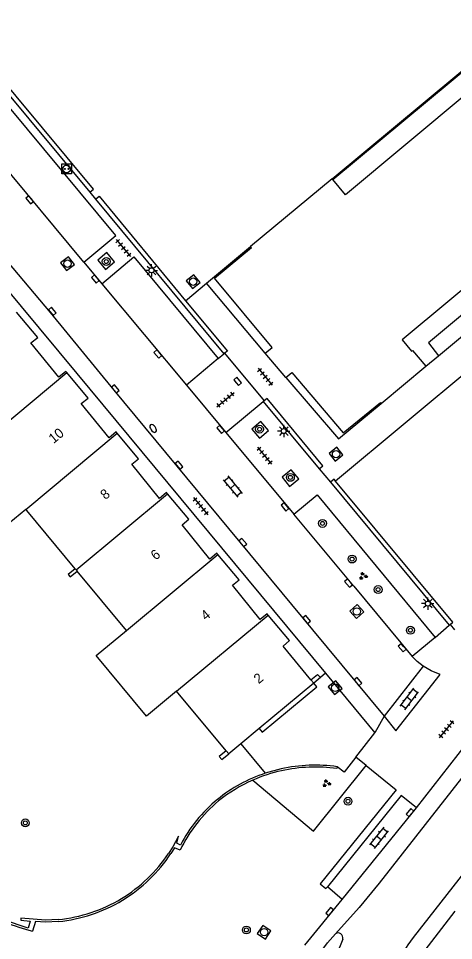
# Model space of a CAD drawing. Extents: x 131000 to 133013, y 393000 to 396501.
# Drawn here: x 131629.4 to 131673.6, y 395991.2 to 396084.8 of the extents above; entities that cross this region are included whole.
import ezdxf

# ---------------------------------------------------------------- set-up
doc = ezdxf.new("R2010")
doc.units = 0
for name, color, linetype in [('gg-afsc-hekwerk', 7, 'Continuous'), ('gg-afsc-muur', 7, 'Continuous'), ('gg-anno-huisnummerreeks BGT', 7, 'Continuous'), ('gg-bbg-gedigitaliseerde bebouwing', 7, 'Continuous'), ('gg-bbg-hoofdgebouw', 7, 'Continuous'), ('gg-bbg-onder overbouw', 7, 'Continuous'), ('gg-bbg-pand overbouw', 7, 'Continuous'), ('gg-bbg-tussenscheiding', 7, 'Continuous'), ('gg-knt-verharding', 7, 'Continuous'), ('gg-knt-verharding nz', 7, 'Continuous'), ('gt-grn-groengrens', 7, 'Continuous'), ('gt-grn-vlakafsluiter', 7, 'Continuous'), ('gt-grn-weggrens', 7, 'Continuous'), ('gt-symb-boom', 7, 'Continuous'), ('gt-symb-brandkraan', 7, 'Continuous'), ('gt-symb-groenvak', 7, 'Continuous'), ('gt-symb-klinker verharding', 7, 'Continuous'), ('gt-symb-kolk', 7, 'Continuous'), ('gt-symb-laadpunt elektrisch vervoer', 7, 'Continuous'), ('gt-symb-lichtmast', 7, 'Continuous'), ('gt-symb-rioolschacht', 7, 'Continuous'), ('gt-symb-tegel verharding', 7, 'Continuous')]:
    doc.layers.add(name, color=color, linetype=linetype)

# ---------------------------------------------------------------- blocks, each defined once
blk = doc.blocks.new('gt0-KL1')
at = {"layer": 'gt-symb-klinker verharding'}
for p, q in [((-1.15, 0.3), (1.15, 0.3)), ((-1, -0.3), (-1, 0.3)), ((-0.5, 0.3), (-0.5, 0.45)), ((0, -0.3), (0, 0.3)), ((0.5, 0.3), (0.5, 0.45)), ((1, -0.3), (1, 0.3)), ((-1.15, -0.3), (1.15, -0.3)), ((-0.5, -0.45), (-0.5, -0.3)), ((0.5, -0.45), (0.5, -0.3))]:
    blk.add_line(p, q, dxfattribs=at)
blk = doc.blocks.new('gt0-RS')
at = {"layer": 'gt-symb-rioolschacht'}
blk.add_lwpolyline([(-0.5, -0.5), (0.5, -0.5), (0.5, 0.5), (-0.5, 0.5)], close=True, dxfattribs=at)
blk.add_circle((0, 0), 0.375, dxfattribs=at)
blk = doc.blocks.new('gt0-KOLK')
at = {"layer": 'gt-symb-kolk'}
blk.add_lwpolyline([(0, 0), (0.375, 0), (0.375, 0.4), (-0.375, 0.4), (-0.375, 0), (0, 0)], dxfattribs=at)
blk = doc.blocks.new('gt0-BOOM')
at = {"layer": 'gt-symb-boom'}
for radius in [0.4, 0.2]:
    blk.add_circle((0, 0), radius, dxfattribs=at)
blk = doc.blocks.new('gt0-GRVAK')
at = {"layer": 'gt-symb-groenvak'}
for p, q in [((-0.11, 0.189), (-0.228, 0.24)), ((-0.182, 0.153), (0.088, 0.153)), ((-0.091, 0.211), (-0.156, 0.322)), ((-0.047, 0.214), (-0.047, 0.393)), ((-0.004, 0.211), (0.061, 0.322)), ((0.015, 0.189), (0.133, 0.24)), ((0.262, -0.052), (0.197, 0.059)), ((0.305, -0.049), (0.305, 0.13)), ((0.349, -0.052), (0.414, 0.059)), ((-0.245, -0.228), (-0.363, -0.177)), ((-0.318, -0.264), (-0.047, -0.264)), ((-0.226, -0.206), (-0.291, -0.095)), ((-0.183, -0.203), (-0.183, -0.024)), ((-0.139, -0.206), (-0.074, -0.095)), ((-0.12, -0.228), (-0.002, -0.177)), ((0.243, -0.074), (0.125, -0.023)), ((0.17, -0.11), (0.441, -0.11)), ((0.368, -0.074), (0.486, -0.023))]:
    blk.add_line(p, q, dxfattribs=at)
blk = doc.blocks.new('gt0-TEG1')
at = {"layer": 'gt-symb-tegel verharding'}
for p, q in [((-1.125, 0), (1.125, 0)), ((-0.9, -0.25), (-0.9, 0.25)), ((-0.45, -0.25), (-0.45, 0.25)), ((0, -0.25), (0, 0.25)), ((0.45, -0.25), (0.45, 0.25)), ((0.9, -0.25), (0.9, 0.25))]:
    blk.add_line(p, q, dxfattribs=at)
blk = doc.blocks.new('gt0-LMAST')
at = {"layer": 'gt-symb-lichtmast'}
for p, q in [((-0.182, 0.173), (-0.447, 0.438)), ((-0.005, 0.246), (-0.005, 0.621)), ((0.172, 0.173), (0.437, 0.438)), ((-0.255, -0.004), (-0.63, -0.004)), ((-0.182, -0.181), (-0.447, -0.446)), ((-0.005, -0.254), (-0.005, -0.629)), ((0.437, -0.446), (0.172, -0.181)), ((0.245, -0.004), (0.62, -0.004))]:
    blk.add_line(p, q, dxfattribs=at)
blk.add_circle((-0.005, -0.004), 0.25, dxfattribs=at)
blk = doc.blocks.new('gt0-BR')
at = {"layer": 'gt-symb-brandkraan'}
for centre, radius, start, end in [((-0.244, 0), 0.206, 107.56694, 252.43307), ((0.599, -2.664), 3, 106.89205, 107.56694), ((0, -0.691), 0.938, 73.10799, 106.89205), ((-0.599, -2.664), 3, 72.43309, 73.10799), ((0.244, 0), 0.206, 287.56695, 72.43309), ((0.599, 2.664), 3, 252.43307, 253.10797), ((0, 0.691), 0.938, 253.10797, 286.89206), ((-0.599, 2.664), 3, 286.89206, 287.56695)]:
    blk.add_arc(centre, radius, start, end, dxfattribs=at)
blk = doc.blocks.new('gt0-LEV')
at = {"layer": 'gt-symb-laadpunt elektrisch vervoer'}
blk.add_lwpolyline([(-0.486, 0.501), (0.486, 0.501), (0.486, -0.499), (-0.486, -0.499)], close=True, dxfattribs=at)
for centre, radius in [((0, 0), 0.393), ((-0.186, 0), 0.0566), ((0.186, 0), 0.0566)]:
    blk.add_circle(centre, radius, dxfattribs=at)

msp = doc.modelspace()

# ---------------------------------------------------------------- linework, layer by layer
at = {"layer": 'gg-afsc-hekwerk'}
msp.add_line((131652.031, 396011.125), (131654.515, 396008.135), dxfattribs=at)
at = {"layer": 'gg-afsc-muur'}
for p, q in [((131661.39, 396068.398), (131686.722, 396089.455)), ((131623.629, 396082.811), (131636.687, 396067.109)), ((131637.26, 396066.399), (131650.303, 396050.7)), ((131650.303, 396050.7), (131650.381, 396050.763)), ((131654.399, 396045.943), (131654.3, 396045.868)), ((131654.3, 396045.868), (131659.987, 396039.029)), ((131661.131, 396037.678), (131673.189, 396023.157)), ((131673.189, 396023.157), (131673.286, 396023.237)), ((131660.118, 396017.848), (131659.453, 396017.292)), ((131656.128, 396008.58), (131654.515, 396008.135)), ((131661.829, 396008.803), (131661.79, 396008.601))]:
    msp.add_line(p, q, dxfattribs=at)
for points in [[(131636.687, 396067.109), (131637.068, 396067.418), (131624.006, 396083.09), (131623.629, 396082.811)], [(131698.811, 396074.919), (131671.086, 396051.843), (131672.12, 396050.519)], [(131637.26, 396066.399), (131637.632, 396066.698), (131646.426, 396056.107)], [(131646.426, 396056.107), (131650.669, 396050.997), (131650.381, 396050.763)], [(131659.987, 396039.029), (131660.356, 396039.341), (131654.697, 396046.167), (131654.399, 396045.943)], [(131661.649, 396037.799), (131661.5, 396037.979), (131661.131, 396037.678)], [(131673.286, 396023.237), (131673.559, 396023.461), (131661.649, 396037.799)], [(131635.199, 396028.896), (131634.508, 396028.321), (131634.71, 396028.079), (131635.399, 396028.656)], [(131659.143, 396017.627), (131659.821, 396018.174), (131660.118, 396017.848)], [(131650.529, 396010.426), (131649.837, 396009.852), (131650.108, 396009.526), (131650.799, 396010.101)], [(131645.895, 396000.842), (131645.541, 396001.027), (131645.691, 396001.751), (131645.13, 396000.677), (131644.698, 396000)], [(131645.866, 396000.342), (131645.301, 396000.574), (131644.938, 396000)], [(131633.488, 395993.284), (131632.203, 395993.228), (131629.69, 395993.414), (131629.67, 395993.215), (131630.633, 395993.119), (131630.436, 395992.415), (131627.928, 395993.264), (131625.475, 395994.259), (131623.179, 395995.472)], [(131633.508, 395993.085), (131632.2, 395993.027), (131631.158, 395993.092), (131630.861, 395992.102)]]:
    msp.add_lwpolyline(points, dxfattribs=at)
for centre, radius, start, end in [((131659.459, 395993.319), 15.42, 102.31194, 113.75663), ((131659.596, 395992.917), 16.042, 81.99695, 102.48312), ((131659.575, 395993.02), 15.738, 81.91038, 102.49247), ((131659.488, 395993.263), 15.682, 108.4887, 128.86411), ((131659.469, 395993.311), 15.432, 113.777, 128.90971), ((131659.29, 395993.821), 14.924, 129.60398, 154.08869), ((131659.294, 395993.82), 15.128, 129.61584, 152.34098), ((131631.754, 396008.741), 15.619, 301.44111, 325.96997), ((131631.758, 396008.737), 15.813, 301.43572, 326.4591), ((131631.95, 396008.628), 15.421, 275.7245, 301.03816), ((131631.93, 396008.681), 15.676, 275.77581, 301.00411), ((131642.088, 396031.725), 41.183, 246.08774, 254.18019)]:
    msp.add_arc(centre, radius, start, end, dxfattribs=at)
at = {"layer": 'gg-bbg-gedigitaliseerde bebouwing'}
for p, q in [((131630.177, 396034.92), (131627.124, 396032.383)), ((131640.41, 396022.628), (131635.399, 396028.656)), ((131650.529, 396010.426), (131645.513, 396016.461))]:
    msp.add_line(p, q, dxfattribs=at)
msp.add_lwpolyline([(131645.513, 396016.461), (131642.436, 396013.914), (131637.333, 396020.081), (131640.41, 396022.628)], dxfattribs=at)
at = {"layer": 'gg-bbg-hoofdgebouw'}
for p, q in [((131661.313, 396068.49), (131653.02, 396061.619)), ((131656.613, 396048.308), (131654.512, 396050.779)), ((131666.295, 396045.673), (131670.834, 396049.449)), ((131635.199, 396028.896), (131635.302, 396028.773)), ((131635.302, 396028.773), (131635.399, 396028.656)), ((131659.143, 396017.627), (131659.453, 396017.292)), ((131653.903, 396012.68), (131652.031, 396011.125)), ((131650.529, 396010.426), (131650.799, 396010.101)), ((131652.031, 396011.125), (131650.799, 396010.101))]:
    msp.add_line(p, q, dxfattribs=at)
for points in [[(131634.357, 396048.803), (131634.253, 396048.928), (131633.531, 396048.326), (131630.71, 396051.815), (131631.394, 396052.37), (131629.246, 396054.956)], [(131639.475, 396042.652), (131639.367, 396042.782), (131638.644, 396042.182), (131635.825, 396045.663), (131636.516, 396046.215), (131634.357, 396048.803)], [(131644.591, 396036.503), (131644.477, 396036.64), (131643.755, 396036.038), (131640.947, 396039.511), (131641.624, 396040.061), (131639.475, 396042.652)], [(131649.704, 396030.349), (131649.599, 396030.475), (131648.878, 396029.872), (131646.069, 396033.365), (131646.746, 396033.92), (131644.591, 396036.503)], [(131635.199, 396028.896), (131630.277, 396034.799), (131630.177, 396034.92)], [(131654.817, 396024.197), (131654.704, 396024.331), (131653.984, 396023.727), (131651.181, 396027.214), (131651.868, 396027.763), (131649.704, 396030.349)], [(131659.143, 396017.627), (131656.335, 396021.046), (131656.982, 396021.618), (131654.817, 396024.197)]]:
    msp.add_lwpolyline(points, dxfattribs=at)
at = {"layer": 'gg-bbg-onder overbouw'}
for p, q in [((131661.39, 396068.398), (131661.313, 396068.49)), ((131659.453, 396017.292), (131653.903, 396012.68))]:
    msp.add_line(p, q, dxfattribs=at)
for points in [[(131688.01, 396087.906), (131675.137, 396077.252), (131662.678, 396066.843), (131661.39, 396068.398)], [(131694.078, 396080.609), (131693.958, 396080.515), (131697.485, 396076.278), (131668.433, 396052.125), (131669.375, 396050.989), (131669.474, 396051.056), (131670.834, 396049.449)], [(131654.512, 396050.779), (131655.218, 396051.362), (131649.367, 396058.385), (131653.118, 396061.501), (131653.02, 396061.619)], [(131656.613, 396048.308), (131657.216, 396048.819), (131662.445, 396042.675), (131666.216, 396045.77), (131666.295, 396045.673)]]:
    msp.add_lwpolyline(points, dxfattribs=at)
at = {"layer": 'gg-bbg-pand overbouw'}
for p, q in [((131648.555, 396057.891), (131653.02, 396061.619)), ((131654.512, 396050.779), (131648.555, 396057.891)), ((131670.834, 396049.449), (131672.12, 396050.519))]:
    msp.add_line(p, q, dxfattribs=at)
for points in [[(131661.313, 396068.49), (131686.631, 396089.563), (131686.722, 396089.455)], [(131672.12, 396050.519), (131699.894, 396073.617), (131698.811, 396074.919)], [(131656.613, 396048.308), (131661.952, 396042.071), (131666.295, 396045.673)], [(131653.903, 396012.68), (131654.196, 396012.318), (131659.75, 396016.919), (131659.453, 396017.292)]]:
    msp.add_lwpolyline(points, dxfattribs=at)
at = {"layer": 'gg-bbg-tussenscheiding'}
for p, q in [((131622.008, 396038.538), (131634.357, 396048.803)), ((131630.177, 396034.92), (131639.475, 396042.652)), ((131635.302, 396028.773), (131644.591, 396036.503)), ((131640.41, 396022.628), (131649.704, 396030.349)), ((131645.513, 396016.461), (131654.817, 396024.197))]:
    msp.add_line(p, q, dxfattribs=at)
at = {"layer": 'gg-knt-verharding'}
for p, q in [((131705.045, 396073.865), (131661.649, 396037.799)), ((131636.687, 396067.109), (131637.26, 396066.399)), ((131636.093, 396060.003), (131637.921, 396057.824)), ((131646.426, 396056.107), (131648.555, 396057.891)), ((131649.72, 396050.241), (131650.303, 396050.7)), ((131650.381, 396050.763), (131654.399, 396045.943)), ((131649.72, 396050.241), (131646.499, 396047.536)), ((131646.499, 396047.536), (131650.511, 396042.715)), ((131650.511, 396042.715), (131654.3, 396045.868)), ((131650.511, 396042.715), (131657.412, 396034.421)), ((131659.987, 396039.029), (131661.131, 396037.678)), ((131663.503, 396027.116), (131657.412, 396034.421)), ((131663.503, 396027.116), (131669.449, 396019.978)), ((131659.322, 396022.699), (131666.582, 396013.929)), ((131673.286, 396023.237), (131673.735, 396022.693)), ((131671.788, 396021.901), (131669.449, 396019.978)), ((131670.543, 396019.003), (131666.582, 396013.929)), ((131669.896, 396004.635), (131680.827, 396018.678)), ((131660.636, 396018.278), (131665.654, 396012.233)), ((131663.719, 396009.771), (131665.654, 396012.233)), ((131664.764, 396008.923), (131663.719, 396009.771)), ((131662.343, 395995.318), (131669.896, 396004.635)), ((131662.343, 395995.318), (131660.837, 395996.596)), ((131658.537, 395990.692), (131662.343, 395995.318))]:
    msp.add_line(p, q, dxfattribs=at)
for points in [[(131537.4, 396169.363), (131619.582, 396070.503), (131626.132, 396062.636), (131632.674, 396054.889), (131639.129, 396047.027), (131659.322, 396022.699)], [(131536.004, 396168.198), (131635.383, 396048.7), (131660.636, 396018.278)], [(131636.093, 396060.003), (131639.342, 396062.725), (131592.272, 396119.32), (131589.018, 396116.588)], [(131637.511, 396060.207), (131638.291, 396059.284), (131639.208, 396060.059), (131638.428, 396060.982), (131637.511, 396060.207)], [(131637.921, 396057.824), (131641.163, 396060.548), (131649.72, 396050.241)], [(131653.145, 396043.071), (131653.927, 396042.142), (131654.845, 396042.915), (131654.063, 396043.844), (131653.145, 396043.071)], [(131656.224, 396038.185), (131656.985, 396037.255), (131657.913, 396038.015), (131657.153, 396038.945), (131656.224, 396038.185)], [(131657.412, 396034.421), (131659.781, 396036.385), (131671.788, 396021.901)], [(131670.543, 396019.003), (131669.937, 396019.483), (131669.449, 396019.978)], [(131666.582, 396013.929), (131667.797, 396012.45), (131672.27, 396018.166), (131671.376, 396018.522), (131670.543, 396019.003)], [(131664.764, 396008.923), (131667.815, 396006.446), (131660.086, 395996.898), (131660.669, 395996.421), (131660.837, 395996.596)], [(131669.896, 396004.635), (131668.334, 396005.875), (131660.837, 395996.596)], [(131669.249, 395976.871), (131668.91, 395977.952), (131668.664, 395979.045), (131668.502, 395980.154), (131668.357, 395981.655), (131668.332, 395983.163), (131668.491, 395984.673), (131668.801, 395986.16), (131669.163, 395987.225), (131669.631, 395988.247), (131670.158, 395989.234), (131670.758, 395990.179), (131673.813, 395994.12)], [(131657.762, 395985.415), (131658.194, 395986.726), (131658.8, 395987.967), (131659.418, 395988.979), (131660.855, 395990.908), (131661.641, 395991.841)]]:
    msp.add_lwpolyline(points, dxfattribs=at)
for centre, radius, start, end in [((131661.911, 395991.421), 0.499, 346.85584, 122.77446), ((131693.536, 395978.217), 33.779, 157.19759, 167.51361)]:
    msp.add_arc(centre, radius, start, end, dxfattribs=at)
at = {"layer": 'gg-knt-verharding nz'}
for p, q in [((131636.093, 396060.003), (131589.018, 396116.588)), ((131637.921, 396057.824), (131646.499, 396047.536))]:
    msp.add_line(p, q, dxfattribs=at)
for points in [[(131731.493, 396070.556), (131712.879, 396046.794), (131702.214, 396033.179), (131671.746, 395994.284), (131669.545, 395991.474)], [(131714.605, 396060.423), (131713.576, 396057.9), (131712.824, 396056.546), (131711.396, 396054.678), (131700.314, 396040.597), (131678.158, 396012.332), (131666.081, 395996.985), (131664.049, 395994.518), (131661.641, 395991.841)]]:
    msp.add_lwpolyline(points, dxfattribs=at)
msp.add_arc((131681.859, 395982.181), 15.427, 142.95806, 198.00234, dxfattribs=at)
at = {"layer": 'gt-grn-groengrens'}
for points in [[(131663.719, 396009.771), (131662.541, 396008.258), (131661.829, 396008.803)], [(131653.247, 396007.433), (131659.428, 396002.246), (131664.764, 396008.923)]]:
    msp.add_lwpolyline(points, dxfattribs=at)
at = {"layer": 'gt-grn-vlakafsluiter'}
msp.add_line((131660.636, 396018.278), (131660.118, 396017.848), dxfattribs=at)
at = {"layer": 'gt-grn-weggrens'}
for p, q in [((131671.788, 396021.901), (131673.189, 396023.157)), ((131666.582, 396013.929), (131665.654, 396012.233))]:
    msp.add_line(p, q, dxfattribs=at)

# ---------------------------------------------------------------- block references
at = {"layer": 'gt-symb-boom'}
for p in [(131638.359, 396060.08), (131653.934, 396043.06), (131657.067, 396038.169), (131660.33, 396033.497), (131663.337, 396029.88), (131665.983, 396026.781), (131669.265, 396022.652), (131662.924, 396005.296), (131630.137, 396003.098), (131652.598, 395992.227)]:
    msp.add_blockref('gt0-BOOM', p, dxfattribs=at)
at = {"layer": 'gt-symb-brandkraan', "rotation": -53.90943276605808}
msp.add_blockref('gt0-BR', (131643.117, 396043.144), dxfattribs=at)
at = {"layer": 'gt-symb-groenvak'}
for p in [(131664.452, 396028.15), (131660.729, 396007.104)]:
    msp.add_blockref('gt0-GRVAK', p, dxfattribs=at)
at = {"layer": 'gt-symb-klinker verharding'}
for p, rotation in [((131651.209, 396037.242), -50.275137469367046), ((131669.146, 396015.676), 53.13010235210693), ((131666.059, 396001.582), -128.91039738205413)]:
    msp.add_blockref('gt0-KL1', p, dxfattribs=dict(at, rotation=rotation))
at = {"layer": 'gt-symb-kolk'}
for p, rotation in [((131630.728, 396066.472), 129.724862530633), ((131637.413, 396058.443), 130.25318526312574), ((131633.027, 396055.152), 129.72486252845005), ((131643.755, 396050.828), 129.80557109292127), ((131651.565, 396047.783), -49.54161829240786), ((131639.128, 396047.027), -50.311732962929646), ((131650.128, 396043.171), 129.72486253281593), ((131645.896, 396039.54), 129.72486253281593), ((131656.684, 396035.299), 129.724862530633), ((131652.082, 396031.429), -50.355825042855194), ((131663.125, 396027.558), 129.76890883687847), ((131658.563, 396023.617), -50.355825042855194), ((131668.571, 396021.004), 130.53915174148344), ((131663.784, 396017.314), -50.35582504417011), ((131669.367, 396004.011), 49.703103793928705), ((131661.218, 395993.976), 50.80331119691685)]:
    msp.add_blockref('gt0-KOLK', p, dxfattribs=dict(at, rotation=rotation))
at = {"layer": 'gt-symb-laadpunt elektrisch vervoer'}
msp.add_blockref('gt0-LEV', (131634.349, 396069.483), dxfattribs=at)
at = {"layer": 'gt-symb-lichtmast', "rotation": 180}
msp.add_blockref('gt0-LMAST', (131642.948, 396059.177), dxfattribs=at)
at = {"layer": 'gt-symb-lichtmast'}
for p in [(131656.393, 396042.874), (131671.035, 396025.359)]:
    msp.add_blockref('gt0-LMAST', p, dxfattribs=at)
at = {"layer": 'gt-symb-rioolschacht'}
for p, rotation in [((131634.421, 396059.864), 37.648916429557), ((131647.195, 396058.036), -51.1701750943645), ((131661.705, 396040.527), 39.03551289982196), ((131663.824, 396024.55), 42.04255015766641), ((131661.617, 396016.817), 38.6687537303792), ((131654.402, 395992), 55.67439803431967)]:
    msp.add_blockref('gt0-RS', p, dxfattribs=dict(at, rotation=rotation))
at = {"layer": 'gt-symb-tegel verharding'}
for p, rotation in [((131640.1, 396061.461), -50.275137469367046), ((131654.507, 396048.378), -50.19442890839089), ((131650.477, 396046.064), 39.724862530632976), ((131654.443, 396040.381), -50.35582504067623), ((131647.959, 396035.245), -50.275137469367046), ((131672.924, 396012.599), 50.72268850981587)]:
    msp.add_blockref('gt0-TEG1', p, dxfattribs=dict(at, rotation=rotation))

# ---------------------------------------------------------------- texts
at = {"layer": 'gg-anno-huisnummerreeks BGT'}
for s, rotation, p in [('10', 39, (131633.005, 396041.554)), ('8', 39, (131638.261, 396035.852)), ('6', 38.8, (131643.377, 396029.71)), ('4', 38.8, (131648.468, 396023.585)), ('2', 39.4, (131653.848, 396017.16))]:
    msp.add_text(s, height=1, rotation=rotation, dxfattribs=at).set_placement(p)

doc.saveas('drawing.dxf')
